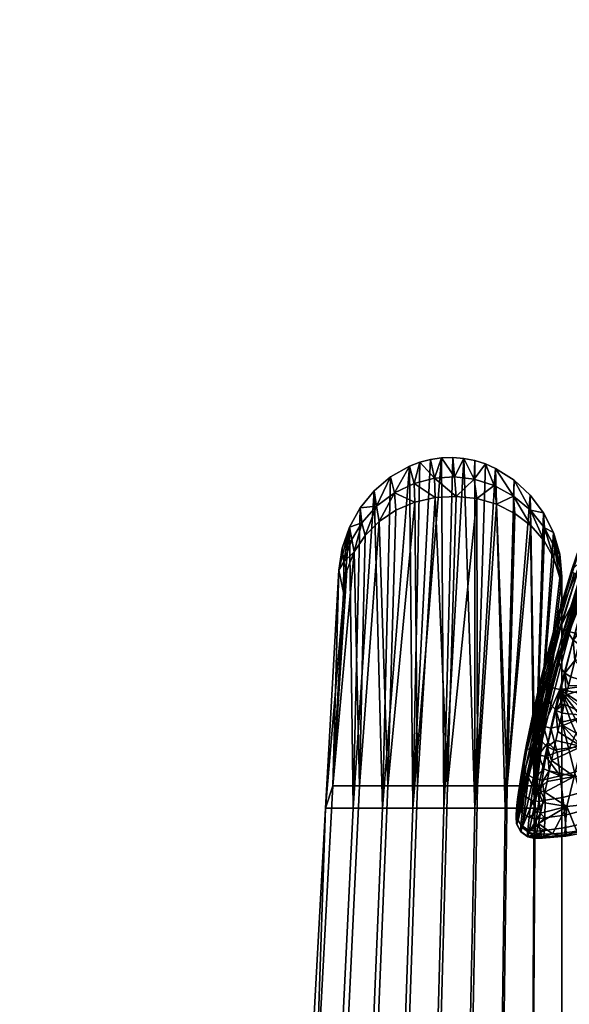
# Model space of a CAD drawing. Header units: millimetres. Extents: x -347 to 347, y -351 to 323.
# Tile 567 of 656: x -346 to -257, y 26 to 184. Entities that reach past the tile are written whole.
import ezdxf

# ---------------------------------------------------------------- set-up
doc = ezdxf.new("R2010")
doc.units = ezdxf.units.MM
doc.header["$MEASUREMENT"] = 0
for name, color, linetype in [('kolecka', 250, 'Continuous'), ('operadlo', 23, 'Continuous'), ('podrucky', 7, 'Continuous')]:
    doc.layers.add(name, color=color, linetype=linetype)

msp = doc.modelspace()

# ---------------------------------------------------------------- meshes
at = {"layer": 'kolecka'}
mesh = msp.add_polyface(dxfattribs=at)
corners = [(-188.26, 263.26, 35.46), (-188.26, 262.76, 30), (-177.26, 262.88, 32.7), (-177.26, 263.26, 35.46), (-188.26, 263.26, 24.54), (-177.26, 262.88, 27.3), (-177.26, 262.76, 30), (-188.26, 264.86, 41.04), (-177.26, 263.91, 38.25), (-177.26, 264.86, 41.04), (-188.26, 264.86, 18.96), (-177.26, 264.86, 18.96), (-177.26, 263.91, 21.75), (-177.26, 263.26, 24.54), (-175.14, 263.63, 30), (-175.14, 264.15, 35.46), (-176.15, 263.5, 35.58), (-176.15, 262.97, 30), (-175.14, 264.2, 24.32), (-176.15, 263.54, 24.19), (-176.15, 265.06, 40.97), (-176.15, 265.23, 18.6), (-210.26, 263.26, 35.46), (-221.26, 263.26, 35.46), (-221.26, 262.88, 32.7), (-210.26, 262.76, 30), (-221.26, 262.76, 30), (-221.26, 262.88, 27.3), (-210.26, 263.26, 24.54), (-210.26, 264.86, 41.04), (-221.26, 264.86, 41.04), (-221.26, 263.91, 38.25), (-221.26, 263.26, 24.54), (-221.26, 263.91, 21.75), (-210.26, 264.86, 18.96), (-223.38, 263.63, 30), (-222.36, 262.97, 30), (-222.36, 263.5, 35.58), (-223.38, 264.15, 35.46), (-223.38, 264.2, 24.32), (-222.36, 263.54, 24.19), (-222.36, 265.23, 18.6), (-300.41, -56.26, 30), (-300.41, -56.38, 27.3), (-311.41, -56.26, 30), (-299.3, -56.47, 30), (-300.41, -56.38, 32.7), (-333.41, -56.76, 24.54), (-344.41, -56.38, 27.3), (-344.41, -56.26, 30), (-333.41, -56.26, 30), (-344.41, -56.38, 32.7), (-333.41, -56.76, 35.46), (-345.51, -56.47, 30)]
mesh.append_faces([[corners[k] for k in face] for face in [(0, 1, 2, 3), (1, 4, 5, 6), (7, 0, 8, 9), (4, 10, 11, 12), (1, 6, 2, 2), (4, 13, 5, 5), (4, 12, 13, 13), (3, 8, 0, 0), (14, 15, 16, 17), (18, 14, 17, 19), (16, 8, 3, 3), (16, 3, 2, 2), (17, 6, 5, 5), (19, 5, 13, 13), (17, 2, 6, 6), (19, 13, 12, 12), (16, 20, 8, 8), (17, 16, 2, 2), (21, 19, 12, 12), (17, 5, 19, 19), (22, 23, 24, 25), (25, 26, 27, 28), (29, 30, 31, 22), (28, 32, 33, 34), (25, 24, 26, 26), (28, 27, 32, 32), (23, 22, 31, 31), (35, 36, 37, 38), (39, 40, 36, 35), (37, 23, 31, 31), (37, 24, 23, 23), (36, 27, 26, 26), (40, 32, 27, 27), (36, 26, 24, 24), (40, 33, 32, 32), (36, 24, 37, 37), (41, 33, 40, 40), (36, 40, 27, 27), (42, 43, 44, 44), (45, 43, 42, 42), (45, 42, 46, 46), (47, 48, 49, 50), (50, 49, 51, 52), (53, 49, 48, 48), (53, 51, 49, 49)]])
at = {"layer": 'operadlo'}
mesh = msp.add_polyface(dxfattribs=at)
corners = [(-253.83, 96.13, 586.26), (-253.26, 95.09, 586.48), (-251.76, 100.29, 606.17), (-252.29, 101.36, 605.94), (-253.94, 97.29, 585.96), (-252.34, 102.54, 605.63), (-255.39, 90.63, 565.57), (-254.78, 89.62, 565.78), (-255.56, 91.78, 565.28), (-253.9, 88.96, 565.89), (-253.16, 91.67, 576.24), (-252.4, 94.39, 586.6), (-251.96, 103.56, 605.34), (-252.79, 100.94, 595.51), (-253.61, 98.32, 585.67), (-254.45, 95.57, 575.33), (-255.28, 92.82, 564.99), (-256.07, 90.16, 554.96), (-257.07, 86.45, 545.22), (-258.61, 86.56, 395.25), (-258.88, 86.79, 395.84), (-256.29, 95.4, 393.62), (-256.02, 95.16, 393.02), (-258.2, 86.31, 394.73), (-255.6, 94.89, 392.49), (-257.67, 86.06, 394.34), (-255.06, 94.61, 392.1), (-257.07, 85.82, 394.09), (-254.46, 94.35, 391.85), (-256.38, 95.75, 394.84), (-258.99, 87.14, 397.04), (-253.37, 104.54, 392.59), (-253.25, 93.95, 391.81), (-255.86, 85.46, 394.03), (-251.55, 98.64, 527.48), (-253.52, 94.03, 506.23), (-257.1, 84.98, 508.97), (-255.37, 90.11, 530.14), (-251.79, 98.76, 481.45), (-254, 94.57, 459.74), (-257.5, 84.55, 462.61), (-255.54, 89.25, 484.23), (-249.53, 103, 503.53), (-252.48, 100.8, 435.13), (-254.91, 97.11, 413.35), (-258.4, 86.16, 416.34), (-256.21, 90.37, 438.04), (-250.05, 104.49, 456.91), (-253.59, 95.33, 551.68), (-256.85, 87.5, 544.93), (-251.77, 100.54, 573.23), (-250.92, 107.91, 410.4)]
mesh.append_faces([[corners[k] for k in face] for face in [(0, 1, 2, 3), (4, 0, 3, 5), (6, 7, 1, 0), (8, 6, 0, 4), (7, 9, 10, 10), (1, 10, 11, 11), (7, 10, 1, 1), (5, 12, 13, 4), (4, 14, 15, 8), (8, 16, 17, 18), (14, 4, 13, 13), (16, 8, 15, 15), (19, 20, 21, 22), (23, 19, 22, 24), (25, 23, 24, 26), (27, 25, 26, 28), (29, 21, 30, 30), (21, 29, 31, 31), (20, 30, 21, 21), (27, 28, 32, 33), (34, 35, 36, 37), (38, 39, 40, 41), (42, 38, 41, 35), (43, 44, 45, 46), (47, 43, 46, 39), (17, 48, 49, 49), (15, 50, 16, 16), (17, 16, 48, 48), (50, 15, 14, 14), (29, 30, 44, 44), (44, 30, 45, 45), (49, 48, 37, 37), (16, 50, 48, 48), (29, 44, 51, 51)]])
mesh = msp.add_polyface(dxfattribs=at)
corners = [(-258.25, 79.99, 525.42), (-257.53, 79.04, 525.61), (-256.19, 84.33, 545.7), (-256.85, 85.31, 545.5), (-258.53, 81.13, 525.15), (-257.07, 86.45, 545.22), (-259.78, 73.99, 502.7), (-258.98, 73.07, 502.88), (-260.13, 75.14, 502.43), (-257.29, 75.51, 514.32), (-256.93, 76.98, 520.01), (-256.58, 78.46, 525.69), (-258.36, 82.2, 524.86), (-259.19, 79.21, 513.5), (-256.85, 87.5, 544.93), (-257.61, 84.85, 534.9), (-256.07, 90.16, 554.96), (-260.01, 76.23, 502.14), (-261.03, 77.35, 397.64), (-261.3, 77.57, 398.22), (-258.88, 86.79, 395.84), (-258.61, 86.56, 395.25), (-260.62, 77.12, 397.13), (-258.2, 86.31, 394.73), (-260.09, 76.89, 396.74), (-257.67, 86.06, 394.34), (-259.5, 76.68, 396.48), (-257.07, 85.82, 394.09), (-261.43, 77.9, 399.4), (-258.99, 87.14, 397.04), (-262.74, 71.3, 399.82), (-255.86, 85.46, 394.03), (-258.31, 76.37, 396.39), (-257.5, 84.55, 462.61), (-259.45, 79.83, 440.99), (-262.2, 69.2, 443.96), (-260.54, 74.44, 465.51), (-255.54, 89.25, 484.23), (-258.85, 79.67, 487.05), (-256.21, 90.37, 438.04), (-258.4, 86.16, 416.34), (-261.37, 75.11, 419.36), (-254, 94.57, 459.74), (-261.6, 70.29, 479.42), (-260.81, 73.26, 490.78), (-257.1, 84.98, 508.97), (-255.37, 90.11, 530.14)]
mesh.append_faces([[corners[k] for k in face] for face in [(0, 1, 2, 3), (4, 0, 3, 5), (6, 7, 1, 0), (8, 6, 0, 4), (1, 9, 10, 10), (1, 10, 11, 11), (7, 9, 1, 1), (4, 12, 13, 8), (5, 14, 15, 4), (5, 16, 14, 14), (4, 15, 12, 12), (17, 8, 13, 13), (18, 19, 20, 21), (22, 18, 21, 23), (24, 22, 23, 25), (26, 24, 25, 27), (20, 19, 28, 29), (19, 30, 28, 28), (18, 30, 19, 19), (31, 32, 26, 27), (33, 34, 35, 36), (37, 33, 36, 38), (39, 40, 41, 34), (42, 39, 34, 33), (43, 44, 38, 38), (13, 12, 45, 45), (46, 15, 14, 14), (46, 12, 15, 15), (17, 13, 45, 45), (40, 28, 41, 41), (40, 29, 28, 28), (12, 46, 45, 45), (17, 45, 38, 38)]])
mesh = msp.add_polyface(dxfattribs=at)
corners = [(-256.85, 85.31, 545.5), (-256.19, 84.33, 545.7), (-254.78, 89.62, 565.78), (-255.39, 90.63, 565.57), (-257.07, 86.45, 545.22), (-255.56, 91.78, 565.28), (-254.59, 86.33, 555.84), (-253.9, 88.96, 565.89), (-255.93, 81.08, 535.74), (-255.27, 83.71, 545.79), (-257.53, 79.04, 525.61), (-256.58, 78.46, 525.69), (-248.68, 76.73, 397.12), (-251.86, 75.2, 397.19), (-250.39, 77.49, 396.7), (-253.52, 94.03, 506.23), (-255.54, 89.25, 484.23), (-258.85, 79.67, 487.05), (-257.1, 84.98, 508.97), (-258.31, 76.37, 396.39), (-255.86, 85.46, 394.03), (-245.69, 85.56, 394.95), (-253.25, 93.95, 391.81), (-239.14, 82.55, 397.71), (-241.84, 74.03, 400.46), (-243.51, 74.63, 399.38), (-245.23, 75.28, 398.46), (-242.41, 83.98, 396.01), (-246.95, 75.99, 397.71), (-241.28, 80.48, 546.22), (-242.56, 76.03, 525.83), (-238, 76.62, 525.62), (-236.67, 80.8, 546.05), (-246.06, 80.91, 546.2), (-247.32, 76.18, 525.86), (-251, 82.09, 545.99), (-252.3, 77.08, 525.7), (-244.78, 85.74, 566.54), (-239.99, 85.06, 566.6), (-249.68, 87.17, 566.27), (-243.43, 90.66, 586.83), (-238.62, 89.75, 586.92), (-256.93, 76.98, 520.01), (-257.29, 75.51, 514.32)]
mesh.append_faces([[corners[k] for k in face] for face in [(0, 1, 2, 3), (4, 0, 3, 5), (2, 6, 7, 7), (1, 8, 9, 9), (10, 11, 8, 8), (1, 9, 6, 6), (10, 8, 1, 1), (2, 1, 6, 6), (12, 13, 14, 14), (15, 16, 17, 18), (14, 13, 19, 19), (20, 21, 14, 14), (20, 22, 21, 21), (14, 19, 20, 20), (23, 24, 25, 25), (26, 23, 25, 25), (21, 27, 28, 12), (27, 26, 28, 28), (21, 12, 14, 14), (27, 23, 26, 26), (29, 30, 31, 32), (33, 34, 30, 29), (35, 36, 34, 33), (37, 33, 29, 38), (39, 35, 33, 37), (40, 37, 38, 41), (35, 8, 36, 36), (39, 6, 35, 35), (36, 42, 43, 43), (36, 11, 42, 42), (9, 8, 35, 35), (35, 6, 9, 9), (11, 36, 8, 8), (7, 6, 39, 39)]])
mesh = msp.add_polyface(dxfattribs=at)
corners = [(-262.74, 71.3, 399.82), (-263.31, 69.54, 401.62), (-262.87, 71.62, 400.98), (-263.6, 66.97, 401.37), (-263.71, 67.53, 402.47), (-262.06, 70.87, 398.74), (-262.93, 66.34, 400.36), (-264.23, 63.4, 403.52), (-264.31, 64.16, 404.51), (-264.03, 65.8, 403.41), (-260.96, 70.47, 398.09), (-261.8, 65.84, 399.76), (-260.2, 67.84, 398.71), (-259.79, 70.18, 397.98), (-260.59, 65.57, 399.69), (-260.92, 63.61, 400.77), (-261.67, 69.17, 479.71), (-261.24, 68.01, 479.97), (-259.78, 73.99, 502.7), (-260.13, 75.14, 502.43), (-263.4, 62.21, 453.14), (-262.87, 61.05, 453.41), (-260.01, 76.23, 502.14), (-260.81, 73.26, 490.78), (-261.6, 70.29, 479.42), (-262.51, 66.83, 466.13), (-261.43, 77.9, 399.4), (-260.62, 77.12, 397.13), (-261.03, 77.35, 397.64), (-260.09, 76.89, 396.74), (-259.5, 76.68, 396.48), (-259.45, 79.83, 440.99), (-261.37, 75.11, 419.36), (-263.82, 63.96, 422.41), (-262.2, 69.2, 443.96), (-260.54, 74.44, 465.51), (-263.4, 63.37, 452.85), (-264.27, 59.92, 439.56), (-258.85, 79.67, 487.05)]
mesh.append_faces([[corners[k] for k in face] for face in [(0, 1, 2, 2), (3, 4, 1, 1), (3, 0, 5, 6), (3, 1, 0, 0), (7, 8, 9, 3), (3, 9, 4, 4), (6, 5, 10, 11), (12, 10, 13, 13), (11, 10, 12, 12), (12, 14, 11, 11), (14, 15, 11, 11), (16, 17, 18, 19), (20, 21, 17, 16), (19, 22, 23, 16), (16, 24, 25, 20), (16, 23, 24, 24), (2, 26, 0, 0), (27, 5, 28, 28), (0, 28, 5, 5), (29, 5, 27, 27), (30, 10, 29, 29), (5, 29, 10, 10), (31, 32, 33, 34), (35, 25, 24, 24), (35, 36, 25, 25), (37, 36, 34, 34), (9, 32, 4, 4), (4, 32, 1, 1), (26, 2, 32, 32), (1, 32, 2, 2), (8, 32, 9, 9), (33, 32, 8, 8), (36, 35, 34, 34), (24, 38, 35, 35)]])
mesh = msp.add_polyface(dxfattribs=at)
corners = [(-261.24, 68.01, 479.97), (-260.36, 67.12, 480.14), (-258.98, 73.07, 502.88), (-259.78, 73.99, 502.7), (-257.97, 72.55, 502.94), (-257.63, 74.03, 508.63), (-257.29, 75.51, 514.32), (-258.97, 68.14, 485.87), (-258.64, 69.61, 491.57), (-259.66, 64.96, 473.53), (-259.29, 66.67, 480.18), (-260.03, 63.25, 466.88), (-258.31, 71.08, 497.25), (-260.96, 70.47, 398.09), (-259.5, 76.68, 396.48), (-258.31, 76.37, 396.39), (-259.79, 70.18, 397.98), (-256.49, 71.11, 397.93), (-255.75, 71.5, 397.87), (-254.76, 69.85, 398.45), (-255.69, 69.34, 398.53), (-254.88, 67.56, 399.33), (-256.89, 66.76, 399.44), (-258.76, 66.29, 399.48), (-258.28, 62.45, 401.8), (-260.59, 65.57, 399.69), (-260.2, 67.84, 398.71), (-257.87, 70.6, 397.98), (-260.01, 76.23, 502.14), (-258.85, 79.67, 487.05), (-260.81, 73.26, 490.78), (-251.86, 75.2, 397.19), (-253.55, 73.23, 397.58), (-254.97, 72.01, 397.79), (-253.57, 72.12, 505.4), (-254.81, 67.21, 485.1)]
mesh.append_faces([[corners[k] for k in face] for face in [(0, 1, 2, 3), (2, 4, 5, 5), (2, 5, 6, 6), (1, 7, 8, 2), (1, 9, 10, 10), (11, 9, 1, 1), (1, 10, 7, 7), (12, 2, 8, 8), (4, 2, 12, 12), (13, 14, 15, 15), (16, 13, 15, 15), (17, 18, 19, 20), (20, 21, 22, 22), (23, 24, 25, 25), (26, 23, 25, 25), (22, 23, 16, 27), (27, 17, 20, 20), (27, 20, 22, 22), (23, 26, 16, 16), (28, 29, 30, 30), (31, 32, 15, 15), (18, 15, 33, 33), (17, 15, 18, 18), (32, 33, 15, 15), (17, 27, 15, 15), (27, 16, 15, 15), (34, 12, 35, 35), (9, 35, 10, 10), (10, 35, 7, 7), (12, 34, 4, 4), (4, 34, 5, 5), (35, 12, 8, 8), (34, 6, 5, 5), (35, 8, 7, 7)]])
mesh = msp.add_polyface(dxfattribs=at)
corners = [(-242.52, 64.77, 406.4), (-239.46, 68.84, 405.5), (-237.12, 68.05, 409.01), (-240.47, 63.59, 410.07), (-244.99, 66.43, 403.21), (-242.25, 70.02, 402.46), (-247.75, 68.48, 400.63), (-245.36, 71.54, 400.03), (-250.65, 70.79, 398.75), (-248.61, 73.3, 398.27), (-250.19, 66.16, 401.09), (-247.93, 63.59, 403.82), (-252.58, 69.02, 399.08), (-253.75, 68.2, 399.22), (-251.76, 65.03, 401.32), (-254.88, 67.56, 399.33), (-253.29, 64.14, 401.5), (-256.89, 66.76, 399.44), (-255.94, 63.06, 401.7), (-240.23, 73.5, 401.71), (-238.7, 73.04, 403.11), (-241.84, 74.03, 400.46), (-243.51, 74.63, 399.38), (-245.23, 75.28, 398.46), (-246.95, 75.99, 397.71), (-248.68, 76.73, 397.12), (-253.55, 73.23, 397.58), (-251.86, 75.2, 397.19), (-254.97, 72.01, 397.79), (-255.75, 71.5, 397.87), (-254.76, 69.85, 398.45), (-255.69, 69.34, 398.53), (-245.04, 67.47, 485), (-246.26, 63.32, 464.57), (-241.85, 64.86, 464.25), (-240.59, 68.67, 484.72), (-249.79, 66.98, 485.13), (-250.99, 62.48, 464.75), (-243.81, 71.7, 505.42), (-239.31, 72.59, 505.18), (-248.56, 71.55, 505.5), (-253.57, 72.12, 505.4), (-254.81, 67.21, 485.1), (-242.56, 76.03, 525.83), (-238, 76.62, 525.62), (-247.32, 76.18, 525.86), (-252.3, 77.08, 525.7), (-257.29, 75.51, 514.32)]
mesh.append_faces([[corners[k] for k in face] for face in [(0, 1, 2, 3), (4, 5, 1, 0), (6, 7, 5, 4), (8, 9, 7, 6), (10, 6, 4, 11), (12, 8, 6, 10), (13, 12, 10, 14), (15, 13, 14, 16), (17, 15, 16, 18), (5, 19, 20, 20), (5, 21, 19, 19), (21, 7, 22, 22), (22, 7, 23, 23), (24, 9, 25, 25), (9, 24, 23, 23), (5, 20, 1, 1), (21, 5, 7, 7), (9, 8, 26, 27), (8, 12, 28, 26), (23, 7, 9, 9), (29, 28, 30, 30), (30, 28, 12, 12), (30, 13, 15, 31), (13, 30, 12, 12), (25, 9, 27, 27), (32, 33, 34, 35), (36, 37, 33, 32), (38, 32, 35, 39), (40, 36, 32, 38), (41, 42, 36, 40), (43, 38, 39, 44), (45, 40, 38, 43), (46, 41, 40, 45), (46, 47, 41, 41)]])
mesh = msp.add_polyface(dxfattribs=at)
corners = [(-263.56, 62.6, 402.62), (-264.23, 63.4, 403.52), (-263.6, 66.97, 401.37), (-262.93, 66.34, 400.36), (-262.43, 62.01, 402.09), (-261.8, 65.84, 399.76), (-264.07, 59.23, 405.7), (-264.73, 60.18, 406.46), (-262.94, 58.56, 405.26), (-264.8, 61.12, 407.28), (-264.57, 62.57, 405.82), (-264.99, 59.78, 408.92), (-265.08, 57.54, 410.08), (-265.14, 58.62, 410.7), (-264.31, 64.16, 404.51), (-260.92, 63.61, 400.77), (-261.21, 61.76, 402.03), (-261.48, 59.97, 403.54), (-261.71, 58.33, 405.21), (-262.87, 61.05, 453.41), (-261.88, 60.2, 453.56), (-260.36, 67.12, 480.14), (-261.24, 68.01, 479.97), (-260.74, 59.85, 453.57), (-260.39, 61.55, 460.22), (-261.09, 58.15, 446.91), (-260.03, 63.25, 466.88), (-263.4, 62.21, 453.14), (-264.43, 54.11, 426.82), (-265.07, 55.28, 426.56), (-264.27, 59.92, 439.56), (-262.51, 66.83, 466.13), (-263.4, 63.37, 452.85), (-260.7, 58.55, 405.04), (-258.28, 62.45, 401.8), (-263.82, 63.96, 422.41), (-265.13, 56.48, 426.26), (-265.23, 56.09, 424.44), (-265.38, 55.97, 418.61), (-265.36, 55.83, 420.59), (-265.25, 57.65, 412.58), (-265.33, 56.88, 414.56), (-262.2, 69.2, 443.96)]
mesh.append_faces([[corners[k] for k in face] for face in [(0, 1, 2, 3), (4, 0, 3, 5), (6, 7, 1, 0), (8, 6, 0, 4), (7, 9, 10, 10), (7, 11, 9, 9), (7, 10, 1, 1), (12, 13, 11, 7), (14, 1, 10, 10), (4, 15, 16, 16), (5, 15, 4, 4), (4, 17, 18, 8), (4, 16, 17, 17), (19, 20, 21, 22), (23, 24, 20, 20), (25, 23, 20, 20), (20, 24, 26, 26), (26, 21, 20, 20), (27, 28, 19, 19), (29, 27, 30, 30), (27, 31, 32, 32), (30, 27, 32, 32), (33, 17, 16, 16), (34, 16, 15, 15), (30, 35, 36, 36), (37, 36, 35, 35), (38, 39, 35, 35), (40, 41, 35, 35), (13, 40, 35, 35), (35, 11, 13, 13), (10, 9, 35, 35), (11, 35, 9, 9), (14, 10, 35, 35), (30, 42, 35, 35)]])
mesh = msp.add_polyface(dxfattribs=at)
corners = [(-254.35, 56.94, 408.49), (-250.52, 58.49, 408), (-249.51, 56.61, 412.07), (-253.82, 54.94, 412.71), (-255.08, 59.71, 404.75), (-251.81, 61.05, 404.42), (-255.94, 63.06, 401.7), (-253.29, 64.14, 401.5), (-257.3, 52.97, 417.65), (-253.5, 53.79, 417.16), (-253.39, 53.48, 421.59), (-257.36, 52.73, 422.16), (-257.36, 54.1, 413.1), (-257.55, 56.14, 408.77), (-257.87, 58.98, 404.93), (-258.28, 62.45, 401.8), (-258.76, 66.29, 399.48), (-256.89, 66.76, 399.44), (-260.97, 52.57, 418.02), (-261.16, 52.42, 422.59), (-260.83, 53.66, 413.38), (-260.73, 55.68, 408.96), (-260.7, 58.55, 405.04), (-261.21, 61.76, 402.03), (-251.05, 54.55, 425.35), (-253.47, 53.92, 425.79), (-255.6, 53.52, 426.13), (-257.52, 53.28, 426.4), (-259.53, 53.12, 426.66), (-261.26, 52.66, 424.85), (-260.92, 63.61, 400.77), (-260.59, 65.57, 399.69), (-256.03, 62.34, 464.79), (-257.23, 57.49, 444.48), (-252.16, 58.03, 444.38), (-250.99, 62.48, 464.75), (-254.81, 67.21, 485.1), (-249.79, 66.98, 485.13), (-260.74, 59.85, 453.57), (-259.66, 64.96, 473.53), (-261.78, 54.76, 433.6), (-260.39, 61.55, 460.22), (-260.03, 63.25, 466.88), (-261.09, 58.15, 446.91), (-261.44, 56.45, 440.26)]
mesh.append_faces([[corners[k] for k in face] for face in [(0, 1, 2, 3), (4, 5, 1, 0), (6, 7, 5, 4), (8, 9, 10, 11), (12, 3, 9, 8), (13, 0, 3, 12), (14, 4, 0, 13), (15, 6, 4, 14), (16, 17, 6, 15), (18, 8, 11, 19), (20, 12, 8, 18), (21, 13, 12, 20), (22, 14, 13, 21), (23, 15, 14, 22), (10, 24, 25, 25), (11, 26, 27, 27), (28, 11, 27, 27), (11, 10, 25, 26), (29, 11, 28, 28), (30, 31, 15, 15), (32, 33, 34, 35), (36, 32, 35, 37), (26, 25, 34, 34), (27, 33, 28, 28), (33, 27, 26, 26), (26, 34, 33, 33), (32, 38, 33, 33), (36, 39, 32, 32), (28, 33, 40, 40), (41, 38, 32, 32), (42, 41, 32, 32), (43, 33, 38, 38), (42, 32, 39, 39), (44, 40, 33, 33)]])
mesh = msp.add_polyface(dxfattribs=at)
corners = [(-264.43, 56.47, 409.51), (-265.08, 57.54, 410.08), (-264.73, 60.18, 406.46), (-264.07, 59.23, 405.7), (-263.31, 55.74, 409.17), (-262.94, 58.56, 405.26), (-264.63, 54.53, 413.81), (-265.27, 55.7, 414.17), (-263.52, 53.76, 413.59), (-265.25, 57.65, 412.58), (-265.14, 58.62, 410.7), (-261.71, 58.33, 405.21), (-261.92, 56.82, 407.09), (-265.33, 56.88, 414.56), (-265.37, 56.32, 416.56), (-265.33, 54.74, 418.46), (-265.38, 55.97, 418.61), (-265.25, 54.64, 422.67), (-265.31, 55.87, 422.58), (-265.36, 55.83, 420.59), (-265.23, 56.09, 424.44), (-265.07, 55.28, 426.56), (-265.13, 56.48, 426.26), (-262.08, 55.51, 409.12), (-263.33, 53.31, 426.95), (-261.78, 54.76, 433.6), (-261.44, 56.45, 440.26), (-261.88, 60.2, 453.56), (-261.09, 58.15, 446.91), (-262.87, 61.05, 453.41), (-264.43, 54.11, 426.82), (-263.4, 62.21, 453.14), (-264.27, 59.92, 439.56), (-260.73, 55.68, 408.96), (-260.7, 58.55, 405.04), (-262.21, 54.41, 411.29), (-261.48, 59.97, 403.54), (-263.82, 63.96, 422.41), (-257.23, 57.49, 444.48)]
mesh.append_faces([[corners[k] for k in face] for face in [(0, 1, 2, 3), (4, 0, 3, 5), (6, 7, 1, 0), (8, 6, 0, 4), (9, 10, 1, 1), (5, 11, 12, 12), (4, 5, 12, 12), (7, 13, 9, 9), (7, 14, 13, 13), (15, 16, 14, 7), (17, 18, 19, 15), (16, 15, 19, 19), (17, 20, 18, 18), (21, 22, 20, 20), (21, 20, 17, 17), (12, 23, 4, 4), (9, 1, 7, 7), (24, 25, 26, 26), (27, 26, 28, 28), (26, 27, 24, 24), (27, 29, 30, 30), (21, 30, 31, 31), (27, 30, 24, 24), (21, 32, 22, 22), (12, 33, 23, 23), (34, 33, 12, 12), (23, 33, 35, 35), (11, 36, 34, 34), (11, 34, 12, 12), (16, 37, 14, 14), (37, 13, 14, 14), (37, 18, 20, 20), (18, 37, 19, 19), (38, 28, 26, 26)]])
mesh = msp.add_polyface(dxfattribs=at)
corners = [(-264.69, 53.53, 418.31), (-265.33, 54.74, 418.46), (-265.27, 55.7, 414.17), (-264.63, 54.53, 413.81), (-263.58, 52.74, 418.21), (-263.52, 53.76, 413.59), (-264.62, 53.43, 422.73), (-265.25, 54.64, 422.67), (-263.51, 52.63, 422.75), (-264.43, 54.11, 426.82), (-265.07, 55.28, 426.56), (-263.33, 53.31, 426.95), (-263.31, 55.74, 409.17), (-262.08, 55.51, 409.12), (-262.21, 54.41, 411.29), (-262.29, 53.54, 413.55), (-262.35, 52.91, 415.84), (-262.36, 52.5, 418.18), (-262.35, 52.34, 420.45), (-262.22, 52.64, 424.85), (-262.3, 52.39, 422.73), (-262.12, 53.07, 426.94), (-261.78, 54.76, 433.6), (-257.36, 52.73, 422.16), (-261.26, 52.66, 424.85), (-261.16, 52.42, 422.59), (-261.37, 53.07, 426.86), (-259.53, 53.12, 426.66), (-260.97, 52.57, 418.02), (-260.83, 53.66, 413.38), (-260.73, 55.68, 408.96)]
mesh.append_faces([[corners[k] for k in face] for face in [(0, 1, 2, 3), (4, 0, 3, 5), (6, 7, 1, 0), (8, 6, 0, 4), (6, 9, 10, 7), (8, 11, 9, 6), (12, 13, 14, 5), (5, 15, 16, 4), (15, 5, 14, 14), (16, 17, 4, 4), (18, 4, 17, 17), (8, 4, 18, 18), (11, 8, 19, 19), (8, 18, 20, 20), (11, 19, 21, 21), (19, 8, 20, 20), (22, 11, 21, 21), (23, 24, 25, 25), (26, 24, 27, 27), (24, 21, 19, 19), (26, 21, 24, 24), (25, 24, 19, 19), (18, 28, 25, 25), (19, 20, 25, 25), (20, 18, 25, 25), (28, 17, 16, 16), (18, 17, 28, 28), (16, 29, 28, 28), (29, 14, 30, 30), (15, 14, 29, 29), (15, 29, 16, 16), (21, 26, 22, 22), (27, 22, 26, 26)]])
at = {"layer": 'podrucky'}
mesh = msp.add_polyface(dxfattribs=at)
corners = [(-14.65, 219.83, 667.4), (-17.21, 219.73, 673.79), (-16.27, 219.78, 670.53), (-17.21, 219.64, 680.16), (-17.5, 219.69, 676.97), (-260.87, 100.41, 641.72), (-262.29, 60.83, 641.16), (-262.99, 102.85, 640.94), (-259.29, 97.57, 642.39), (-258.32, 94.43, 642.84), (-258, 91.12, 643), (-266.86, 60.83, 639.79), (-258, 7.67, 643), (-262.63, 7.67, 641.02), (-260.99, 104.93, 657.48), (-263.12, 107.78, 658.18), (-262.45, 57.24, 658.97), (-258, 94.64, 656.38), (-258.36, 98.26, 656.48), (-259.38, 101.72, 656.88), (-262.81, 0.46, 660.24), (-258, 0.47, 658.23), (-263.05, 105.31, 649.54), (-260.87, 100.41, 641.72), (-262.99, 102.85, 640.94), (-259.29, 97.57, 642.39), (-260.81, 102.48, 649.56), (-259.21, 99.34, 649.59), (-258.32, 94.43, 642.84), (-258.29, 96.07, 649.63), (-258, 91.12, 643), (-260.99, 104.93, 657.48), (-265.82, 107.62, 649.51), (-258.36, 98.26, 656.48), (-258, 94.64, 656.38), (-259.38, 101.72, 656.88), (-265.7, 110.19, 658.87), (-263.12, 107.78, 658.18), (-258, 7.67, 643), (-258, 0.47, 658.23), (-122, 25, 385), (-222, 25, 385), (-222, 25, 397), (-122, 25, 397), (-222, 25, 397), (-222, 25, 385), (-228.29, 17.54, 385), (-228.6, 17.18, 397), (-234.58, 10.09, 385), (-235.2, 9.35, 397), (-238.19, 5.81, 397), (-237.63, 6.96, 385), (-242.18, 3.64, 385), (-242.3, 1.6, 397), (-228.6, 17.18, 397), (-122, 25, 397), (-222, 25, 397), (-235.2, 9.35, 397), (-238.19, 5.81, 397), (-222, 25, 385), (-122, 25, 385), (-228.29, 17.54, 385), (-234.58, 10.09, 385), (-237.63, 6.96, 385)]
mesh.append_faces([[corners[k] for k in face] for face in [(0, 1, 2, 2), (1, 3, 4, 4), (5, 6, 7, 7), (8, 6, 5, 5), (6, 9, 10, 10), (6, 11, 7, 7), (10, 12, 13, 6), (8, 9, 6, 6), (14, 15, 16, 16), (17, 18, 19, 19), (16, 17, 19, 19), (17, 16, 20, 21), (14, 16, 19, 19), (22, 23, 24, 24), (25, 23, 26, 26), (25, 27, 28, 28), (28, 29, 30, 30), (22, 31, 26, 26), (24, 32, 22, 22), (25, 26, 27, 27), (27, 33, 29, 29), (30, 29, 34, 34), (29, 33, 34, 34), (26, 35, 27, 27), (28, 27, 29, 29), (23, 22, 26, 26), (22, 36, 37, 37), (27, 35, 33, 33), (37, 31, 22, 22), (31, 35, 26, 26), (38, 34, 39, 39), (34, 38, 30, 30), (40, 41, 42, 43), (44, 45, 46, 47), (46, 48, 49, 49), (49, 47, 46, 46), (50, 51, 52, 53), (50, 49, 48, 51), (54, 55, 56, 56), (55, 54, 57, 57), (58, 55, 57, 57), (59, 60, 61, 61), (62, 61, 60, 60), (60, 63, 62, 62)]])
mesh = msp.add_polyface(dxfattribs=at)
corners = [(-267.55, 7.68, 639.54), (-266.86, 60.83, 639.79), (-262.29, 60.83, 641.16), (-262.63, 7.67, 641.02), (-272.67, 7.68, 638.64), (-271.62, 60.83, 638.95), (-277.9, 7.69, 638.33), (-276.48, 60.83, 638.67), (-283.14, 7.69, 638.64), (-281.33, 60.83, 638.95), (-288.26, 7.69, 639.54), (-286.09, 60.83, 639.79), (-293.18, 7.68, 641.02), (-290.66, 60.84, 641.16), (-294.95, 60.84, 643), (-297.81, 7.68, 643), (-267.92, 0.46, 661.72), (-262.81, 0.46, 660.24), (-262.45, 57.24, 658.97), (-267.16, 57.24, 660.35), (-273.22, 0.46, 662.64), (-272.07, 57.24, 661.19), (-278.63, 0.46, 662.95), (-277.06, 57.25, 661.48), (-284.04, 0.47, 662.64), (-282.06, 57.25, 661.19), (-289.34, 0.47, 661.72), (-286.96, 57.25, 660.35), (-294.44, 0.48, 660.23), (-291.68, 57.25, 658.97), (-263.12, 107.78, 658.18), (-273.83, 113.68, 659.97), (-268.71, 112.08, 659.47), (-288.32, 108.47, 658.12), (-282.58, 112.46, 659.42), (-296.13, 57.24, 657.12), (-299.26, 0.49, 658.23), (-296.13, 57.24, 657.12), (-294.95, 60.84, 643), (-297.81, 7.68, 643), (-299.26, 0.49, 658.23), (-268.43, -6.66, 397.66), (-269.51, -7.55, 400.31), (-263.48, -8.74, 401.33), (-262.84, -8.07, 399.44), (-273.99, -6.29, 395.34), (-275.52, -7.62, 398.7), (-266.74, -5.89, 395.28), (-261.8, -7.45, 397.7), (-271.62, -5.13, 392.42), (-268.55, -4.14, 390.15), (-264.5, -5.23, 393.35), (-264.95, -3.35, 388.68), (-261.85, -4.66, 392.01), (-266.83, -8.9, 403.24), (-263.75, -9.51, 403.28), (-269.99, -8.62, 403.06), (-273.14, -8.68, 402.73), (-276.22, -9.08, 402.26), (-279.18, -9.79, 401.67), (-281.97, -10.8, 400.98), (-281.34, -9.29, 397.54), (-280.12, -7.85, 394.44), (-278.38, -6.48, 391.72), (-276.15, -5.22, 389.4), (-273.47, -4.08, 387.53), (-266.97, -2.27, 385.29), (-270.4, -3.09, 386.15), (-266.97, -2.27, 385.29), (-263.23, -1.63, 385), (-263.05, -18.08, 385), (-266.96, -18.19, 385.32)]
mesh.append_faces([[corners[k] for k in face] for face in [(0, 1, 2, 3), (4, 5, 1, 0), (6, 7, 5, 4), (8, 9, 7, 6), (10, 11, 9, 8), (12, 13, 11, 10), (14, 13, 12, 15), (16, 17, 18, 19), (20, 16, 19, 21), (22, 20, 21, 23), (24, 22, 23, 25), (26, 24, 25, 27), (28, 26, 27, 29), (18, 30, 19, 19), (21, 31, 23, 23), (19, 32, 21, 21), (33, 29, 27, 27), (25, 34, 27, 27), (35, 36, 28, 29), (37, 38, 39, 39), (37, 39, 40, 40), (41, 42, 43, 44), (45, 46, 42, 41), (47, 41, 44, 48), (49, 45, 41, 47), (50, 49, 47, 51), (52, 50, 51, 53), (43, 54, 55, 55), (54, 42, 56, 56), (42, 54, 43, 43), (57, 56, 42, 42), (58, 57, 46, 46), (46, 57, 42, 42), (59, 58, 46, 46), (60, 59, 61, 61), (46, 61, 59, 59), (61, 46, 62, 62), (45, 63, 62, 62), (46, 45, 62, 62), (45, 49, 64, 63), (65, 64, 49, 50), (50, 52, 66, 67), (65, 50, 67, 67), (68, 69, 70, 71)]])
mesh = msp.add_polyface(dxfattribs=at)
corners = [(-292.3, 102.6, 656.84), (-291.91, 100.6, 649.59), (-293.18, 97.02, 649.62), (-291.52, 98.59, 642.34), (-266.86, 60.83, 639.79), (-265.59, 104.82, 640.18), (-262.99, 102.85, 640.94), (-271.62, 60.83, 638.95), (-271.74, 107.2, 639.12), (-268.54, 106.28, 639.54), (-276.48, 60.83, 638.67), (-275.07, 107.56, 638.96), (-278.44, 107.37, 639.09), (-286.09, 60.83, 639.79), (-287.52, 103.49, 640.89), (-284.78, 105.31, 640.13), (-281.72, 106.61, 639.5), (-289.76, 101.25, 641.66), (-290.66, 60.84, 641.16), (-291.52, 98.59, 642.34), (-294.95, 60.84, 643), (-292.7, 95.59, 642.82), (-281.33, 60.83, 638.95), (-293.27, 92.07, 643), (-263.12, 107.78, 658.18), (-265.7, 110.19, 658.87), (-267.16, 57.24, 660.35), (-268.71, 112.08, 659.47), (-272.07, 57.24, 661.19), (-270.35, 112.79, 659.7), (-272.06, 113.33, 659.87), (-273.83, 113.68, 659.97), (-282.06, 57.25, 661.19), (-279.19, 113.53, 659.84), (-280.91, 113.09, 659.66), (-277.43, 113.78, 659.96), (-282.58, 112.46, 659.42), (-285.65, 110.74, 658.82), (-286.96, 57.25, 660.35), (-288.32, 108.47, 658.12), (-290.56, 105.72, 657.43), (-291.68, 57.25, 658.97), (-292.3, 102.6, 656.84), (-294.01, 95.63, 656.36), (-293.47, 99.2, 656.46), (-296.13, 57.24, 657.12), (-277.06, 57.25, 661.48), (-292.7, 95.59, 642.82), (-294.01, 95.63, 656.36), (-293.27, 92.07, 643), (-293.47, 99.2, 656.46), (-294.95, 60.84, 643), (-296.13, 57.24, 657.12)]
mesh.append_faces([[corners[k] for k in face] for face in [(0, 1, 2, 2), (1, 3, 2, 2), (4, 5, 6, 6), (7, 8, 9, 9), (4, 9, 5, 5), (10, 11, 8, 8), (7, 10, 8, 8), (4, 7, 9, 9), (12, 11, 10, 10), (13, 14, 15, 15), (15, 16, 13, 13), (17, 18, 19, 19), (19, 20, 21, 21), (14, 18, 17, 17), (22, 16, 12, 12), (14, 13, 18, 18), (22, 13, 16, 16), (18, 20, 19, 19), (21, 20, 23, 23), (22, 12, 10, 10), (24, 25, 26, 26), (26, 25, 27, 27), (28, 29, 30, 30), (28, 27, 29, 29), (28, 30, 31, 31), (32, 33, 34, 34), (33, 32, 35, 35), (36, 37, 38, 38), (37, 39, 38, 38), (34, 36, 32, 32), (39, 40, 41, 41), (42, 41, 40, 40), (43, 42, 44, 44), (42, 43, 45, 45), (45, 41, 42, 42), (35, 32, 46, 46), (2, 3, 47, 47), (48, 2, 49, 49), (2, 47, 49, 49), (50, 0, 2, 2), (48, 50, 2, 2), (48, 49, 51, 51), (51, 52, 48, 48)]])
mesh = msp.add_polyface(dxfattribs=at)
corners = [(-291.52, 98.59, 642.34), (-291.91, 100.6, 649.59), (-290.31, 103.29, 649.56), (-292.3, 102.6, 656.84), (-275.63, 113.83, 660), (-277.06, 57.25, 661.48), (-273.83, 113.68, 659.97), (-277.43, 113.78, 659.96), (-284.78, 105.31, 640.13), (-285.04, 108.15, 649.51), (-281.72, 106.61, 639.5), (-287.52, 103.49, 640.89), (-289.76, 101.25, 641.66), (-287.92, 105.98, 649.53), (-285.65, 110.74, 658.82), (-290.56, 105.72, 657.43), (-281.85, 109.66, 649.49), (-271.74, 107.2, 639.12), (-268.92, 109.31, 649.5), (-268.54, 106.28, 639.54), (-272.16, 110.32, 649.49), (-275.07, 107.56, 638.96), (-265.82, 107.62, 649.51), (-265.59, 104.82, 640.18), (-262.99, 102.85, 640.94), (-278.55, 110.49, 649.48), (-278.44, 107.37, 639.09), (-275.35, 110.7, 649.48), (-280.91, 113.09, 659.66), (-277.43, 113.78, 659.96), (-282.58, 112.46, 659.42), (-288.32, 108.47, 658.12), (-279.19, 113.53, 659.84), (-275.63, 113.83, 660), (-273.83, 113.68, 659.97), (-272.06, 113.33, 659.87), (-270.35, 112.79, 659.7), (-265.7, 110.19, 658.87), (-263.05, 105.31, 649.54), (-268.71, 112.08, 659.47)]
mesh.append_faces([[corners[k] for k in face] for face in [(0, 1, 2, 2), (1, 3, 2, 2), (4, 5, 6, 6), (7, 5, 4, 4), (8, 9, 10, 10), (11, 9, 8, 8), (12, 13, 11, 11), (12, 0, 2, 2), (13, 9, 11, 11), (14, 9, 13, 13), (13, 2, 15, 15), (2, 13, 12, 12), (16, 10, 9, 9), (17, 18, 19, 19), (20, 17, 21, 21), (19, 22, 23, 23), (23, 22, 24, 24), (25, 21, 26, 26), (25, 27, 21, 21), (28, 25, 16, 16), (29, 27, 25, 25), (21, 27, 20, 20), (16, 25, 26, 26), (16, 26, 10, 10), (16, 9, 30, 30), (3, 15, 2, 2), (13, 31, 14, 14), (31, 13, 15, 15), (14, 30, 9, 9), (16, 30, 28, 28), (29, 25, 32, 32), (27, 29, 33, 33), (34, 20, 27, 27), (27, 33, 34, 34), (20, 34, 35, 35), (25, 28, 32, 32), (36, 20, 35, 35), (19, 18, 22, 22), (22, 37, 38, 38), (39, 22, 18, 18), (37, 22, 39, 39), (18, 36, 39, 39), (36, 18, 20, 20), (17, 20, 18, 18)]])

doc.saveas('drawing.dxf')
